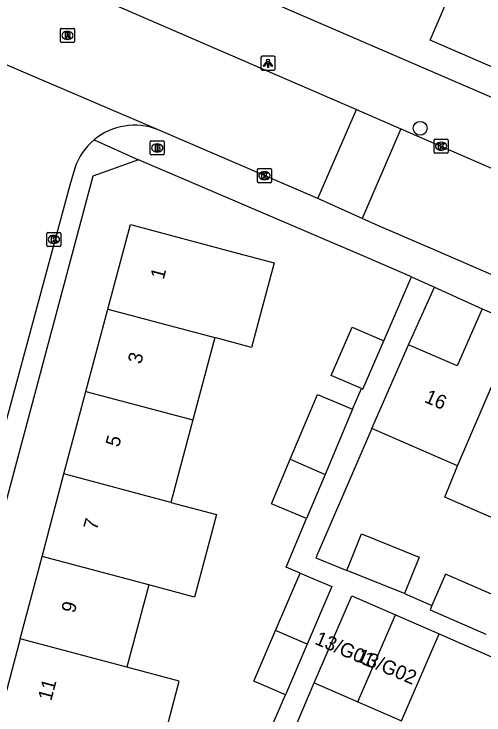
# Model space of a CAD drawing. Extents: x 162812 to 163818, y 381639 to 382470.
# Drawn here: x 163272.9 to 163306.17, y 381949.74 to 381999.34 of the extents above; entities that cross this region are included whole.
import ezdxf

# ---------------------------------------------------------------- set-up
doc = ezdxf.new("R2010")
doc.units = 0
for name, color, linetype in [('IMGEO_Boom', 7, 'Continuous'), ('IMGEO_Brandkraan', 7, 'Continuous'), ('IMGEO_Kolk', 7, 'Continuous'), ('IMGEO_Lichtpunt', 7, 'Continuous'), ('IMGEO_Pand', 7, 'Continuous'), ('IMGEO_Pand_nummerreeks', 7, 'Continuous'), ('IMGEO_Rijbaan_lokaal_open', 7, 'Continuous'), ('IMGEO_Rioolput', 7, 'Continuous'), ('IMGEO_Voetpad_open', 7, 'Continuous')]:
    doc.layers.add(name, color=color, linetype=linetype)

msp = doc.modelspace()

# ---------------------------------------------------------------- linework, layer by layer
at = {"layer": 'IMGEO_Boom'}
msp.add_circle((163301.655, 381991.252), 0.489, dxfattribs=at)
at = {"layer": 'IMGEO_Brandkraan'}
for p, q in [((163282.538, 381989.439), (163282.538, 381990.291)), ((163282.613, 381990.365), (163283.465, 381990.365)), ((163283.026, 381990.145), (163283.051, 381990.145)), ((163283.539, 381990.291), (163283.539, 381989.439)), ((163283.049, 381989.585), (163283.024, 381989.585)), ((163283.465, 381989.365), (163282.613, 381989.365))]:
    msp.add_line(p, q, dxfattribs=at)
for points in [[(163282.538, 381989.439), (163282.538, 381990.291)], [(163282.613, 381990.365), (163283.465, 381990.365)], [(163283.539, 381990.291), (163283.539, 381989.439)], [(163282.886, 381990.065), (163282.886, 381989.665), (163283.099, 381989.665)], [(163283.117, 381990.065), (163282.886, 381990.065)], [(163283.065, 381989.984), (163283.011, 381989.984), (163283.011, 381989.908)], [(163283.011, 381989.908), (163283.064, 381989.908)], [(163283.073, 381989.832), (163283.011, 381989.832), (163283.011, 381989.751)], [(163283.011, 381989.751), (163283.073, 381989.751)], [(163283.465, 381989.365), (163282.613, 381989.365)]]:
    msp.add_lwpolyline(points, dxfattribs=at)
for centre, radius, start, end in [((163282.615, 381990.289), 0.0765, 91.552, 178.448), ((163282.615, 381990.289), 0.0765, 91.552, 178.448), ((163283.463, 381990.289), 0.0765, 1.552, 88.448), ((163283.463, 381990.289), 0.0765, 1.552, 88.448), ((163283.066, 381989.946), 0.0379, 267.8285, 90.9355), ((163283.074, 381989.791), 0.0404, 269.8759, 90.5077), ((163283.105, 381989.916), 0.251, 268.6676, 293.5347), ((163283.121, 381989.92), 0.145, 59.4692, 91.5367), ((163283.146, 381989.967), 0.0922, 285.5137, 58.1501), ((163283.151, 381989.775), 0.105, 301.3115, 78.989), ((163282.615, 381989.441), 0.0765, 181.552, 268.448), ((163282.615, 381989.441), 0.0765, 181.552, 268.448), ((163283.463, 381989.441), 0.0765, 271.552, 358.448), ((163283.463, 381989.441), 0.0765, 271.552, 358.448)]:
    msp.add_arc(centre, radius, start, end, dxfattribs=at)
for centre, major_axis, ratio, start_param, end_param in [((163283.025, 381989.865), (-0.387, 0.002), 0.722429, 4.712389, 7.853982), ((163283.05, 381989.865), (-0.39, 0.002), 0.717154, 1.570796, 4.712389)]:
    msp.add_ellipse(centre, major_axis=major_axis, ratio=ratio, start_param=start_param, end_param=end_param, dxfattribs=at)
at = {"layer": 'IMGEO_Kolk'}
for p, q in [((163302.632, 381989.558), (163302.632, 381990.41)), ((163302.707, 381990.484), (163303.559, 381990.484)), ((163303.12, 381990.264), (163303.145, 381990.264)), ((163303.633, 381990.41), (163303.633, 381989.558)), ((163303.143, 381989.704), (163303.118, 381989.704)), ((163303.559, 381989.484), (163302.707, 381989.484)), ((163290.129, 381987.478), (163290.129, 381988.33)), ((163290.204, 381988.404), (163291.056, 381988.404)), ((163290.617, 381988.184), (163290.642, 381988.184)), ((163291.13, 381988.33), (163291.13, 381987.478)), ((163290.64, 381987.624), (163290.615, 381987.624)), ((163291.056, 381987.404), (163290.204, 381987.404)), ((163275.222, 381982.964), (163275.222, 381983.816)), ((163275.297, 381983.89), (163276.149, 381983.89)), ((163275.71, 381983.67), (163275.735, 381983.67)), ((163276.223, 381983.816), (163276.223, 381982.964)), ((163276.149, 381982.89), (163275.297, 381982.89)), ((163275.733, 381983.11), (163275.708, 381983.11))]:
    msp.add_line(p, q, dxfattribs=at)
for points in [[(163302.632, 381989.558), (163302.632, 381990.41)], [(163302.707, 381990.484), (163303.559, 381990.484)], [(163302.953, 381990.184), (163303.076, 381990.184), (163303.076, 381990.033), (163303.206, 381990.184), (163303.37, 381990.184), (163303.224, 381990.033), (163303.377, 381989.784), (163303.225, 381989.784), (163303.14, 381989.948), (163303.076, 381989.881), (163303.076, 381989.784), (163302.953, 381989.784), (163302.953, 381990.184)], [(163303.633, 381990.41), (163303.633, 381989.558)], [(163303.559, 381989.484), (163302.707, 381989.484)], [(163290.129, 381987.478), (163290.129, 381988.33)], [(163290.204, 381988.404), (163291.056, 381988.404)], [(163290.45, 381988.104), (163290.573, 381988.104), (163290.573, 381987.953), (163290.703, 381988.104), (163290.867, 381988.104), (163290.721, 381987.953), (163290.874, 381987.704), (163290.722, 381987.704), (163290.637, 381987.868), (163290.573, 381987.801), (163290.573, 381987.704), (163290.45, 381987.704), (163290.45, 381988.104)], [(163291.13, 381988.33), (163291.13, 381987.478)], [(163291.056, 381987.404), (163290.204, 381987.404)], [(163275.222, 381982.964), (163275.222, 381983.816)], [(163275.297, 381983.89), (163276.149, 381983.89)], [(163276.223, 381983.816), (163276.223, 381982.964)], [(163275.543, 381983.59), (163275.666, 381983.59), (163275.666, 381983.439), (163275.796, 381983.59), (163275.96, 381983.59), (163275.814, 381983.439), (163275.967, 381983.19), (163275.815, 381983.19), (163275.73, 381983.354), (163275.666, 381983.287), (163275.666, 381983.19), (163275.543, 381983.19), (163275.543, 381983.59)], [(163276.149, 381982.89), (163275.297, 381982.89)]]:
    msp.add_lwpolyline(points, dxfattribs=at)
for centre, start, end in [((163302.709, 381990.408), 91.552, 178.448), ((163302.709, 381990.408), 91.552, 178.448), ((163303.557, 381990.408), 1.552, 88.448), ((163303.557, 381990.408), 1.552, 88.448), ((163302.709, 381989.56), 181.552, 268.448), ((163302.709, 381989.56), 181.552, 268.448), ((163303.557, 381989.56), 271.552, 358.448), ((163303.557, 381989.56), 271.552, 358.448), ((163290.206, 381988.328), 91.552, 178.448), ((163290.206, 381988.328), 91.552, 178.448), ((163291.054, 381988.328), 1.552, 88.448), ((163291.054, 381988.328), 1.552, 88.448), ((163290.206, 381987.48), 181.552, 268.448), ((163290.206, 381987.48), 181.552, 268.448), ((163291.054, 381987.48), 271.552, 358.448), ((163291.054, 381987.48), 271.552, 358.448), ((163275.299, 381983.814), 91.552, 178.448), ((163275.299, 381983.814), 91.552, 178.448), ((163276.147, 381983.814), 1.552, 88.448), ((163276.147, 381983.814), 1.552, 88.448), ((163275.299, 381982.966), 181.552, 268.448), ((163275.299, 381982.966), 181.552, 268.448), ((163276.147, 381982.966), 271.552, 358.448), ((163276.147, 381982.966), 271.552, 358.448)]:
    msp.add_arc(centre, 0.0765, start, end, dxfattribs=at)
for centre, major_axis, ratio, start_param, end_param in [((163303.119, 381989.984), (-0.387, 0.002), 0.722429, 4.712389, 7.853982), ((163303.144, 381989.984), (-0.39, 0.002), 0.717154, 1.570796, 4.712389), ((163290.616, 381987.904), (-0.387, 0.002), 0.722429, 4.712389, 7.853982), ((163290.641, 381987.904), (-0.39, 0.002), 0.717154, 1.570796, 4.712389), ((163275.709, 381983.39), (-0.387, 0.002), 0.722429, 4.712389, 7.853982), ((163275.734, 381983.39), (-0.39, 0.002), 0.717154, 1.570796, 4.712389)]:
    msp.add_ellipse(centre, major_axis=major_axis, ratio=ratio, start_param=start_param, end_param=end_param, dxfattribs=at)
at = {"layer": 'IMGEO_Lichtpunt'}
for p, q in [((163290.384, 381996.257), (163290.384, 381995.45)), ((163290.384, 381996.257), (163290.384, 381995.45)), ((163291.286, 381996.352), (163290.478, 381996.352)), ((163291.286, 381996.352), (163290.478, 381996.352)), ((163291.38, 381995.45), (163291.38, 381996.257)), ((163291.38, 381995.45), (163291.38, 381996.257)), ((163290.478, 381995.356), (163291.286, 381995.356)), ((163290.478, 381995.356), (163291.286, 381995.356))]:
    msp.add_line(p, q, dxfattribs=at)
for points in [[(163290.758, 381995.921), (163290.797, 381995.893), (163290.609, 381995.631), (163290.571, 381995.658), (163290.758, 381995.921)], [(163290.86, 381995.873), (163290.907, 381995.873), (163290.907, 381995.551), (163290.86, 381995.551), (163290.86, 381995.873)], [(163290.97, 381995.893), (163291.008, 381995.92), (163291.195, 381995.658), (163291.156, 381995.63), (163290.97, 381995.893)]]:
    msp.add_lwpolyline(points, dxfattribs=at)
msp.add_circle((163290.883, 381996.055), 0.0994, dxfattribs=at)
for centre, start, end in [((163290.478, 381996.257), 90, 180), ((163290.478, 381996.257), 90, 180), ((163291.286, 381996.257), 0, 90), ((163291.286, 381996.257), 0, 90), ((163290.478, 381995.45), 180, 270), ((163290.478, 381995.45), 180, 270), ((163291.286, 381995.45), 270, 0), ((163291.286, 381995.45), 270, 360)]:
    msp.add_arc(centre, 0.0946, start, end, dxfattribs=at)
at = {"layer": 'IMGEO_Pand'}
for points in [[(163311.787, 382000.301), (163311.656, 382000), (163309.265, 381994.503), (163302.357, 381997.497), (163303.456, 382000), (163304.352, 382002.041), (163304.898, 382003.297)], [(163279.551, 381978.466), (163281.147, 381984.444), (163288.709, 381982.425), (163291.318, 381981.729), (163289.723, 381975.752), (163287.114, 381976.448)], [(163277.995, 381972.634), (163279.551, 381978.466)], [(163279.551, 381978.466), (163287.114, 381976.448)], [(163306.036, 381978.49), (163304.276, 381974.441), (163300.821, 381975.943)], [(163306.036, 381978.49), (163308.618, 381977.367)], [(163297.491, 381972.85), (163295.362, 381973.773), (163296.842, 381977.188), (163299.085, 381976.215)], [(163287.114, 381976.448), (163285.557, 381970.615)], [(163297.491, 381972.85), (163297.605, 381972.801), (163299.085, 381976.215)], [(163298.241, 381970.007), (163298.824, 381971.348), (163300.821, 381975.943)], [(163304.301, 381967.373), (163306.847, 381973.288)], [(163276.438, 381966.801), (163277.995, 381972.634)], [(163277.995, 381972.634), (163285.557, 381970.615)], [(163292.455, 381967.838), (163294.375, 381972.41), (163296.852, 381971.37)], [(163296.852, 381971.37), (163294.921, 381966.768)], [(163285.557, 381970.615), (163284, 381964.782)], [(163304.301, 381967.373), (163298.241, 381970.007)], [(163293.61, 381963.648), (163291.132, 381964.688), (163292.455, 381967.838)], [(163292.455, 381967.838), (163294.921, 381966.768)], [(163310.39, 381964.726), (163307.779, 381965.861), (163306.866, 381963.652), (163303.388, 381965.164), (163304.301, 381967.373)], [(163274.881, 381960.967), (163276.438, 381966.801)], [(163284, 381964.782), (163276.438, 381966.801)], [(163294.921, 381966.768), (163293.61, 381963.648)], [(163284, 381964.782), (163287.234, 381963.919), (163285.677, 381958.086), (163282.443, 381958.949)], [(163296.468, 381959.974), (163297.507, 381962.558), (163301.58, 381960.92), (163300.541, 381958.336)], [(163273.324, 381955.134), (163274.881, 381960.967)], [(163282.443, 381958.949), (163274.881, 381960.967)], [(163300.541, 381958.336), (163296.468, 381959.974)], [(163291.403, 381955.72), (163293.148, 381959.786)], [(163293.148, 381959.786), (163295.394, 381958.822), (163293.648, 381954.757)], [(163307.4, 381957.977), (163303.447, 381959.695), (163302.488, 381957.49)], [(163282.443, 381958.949), (163280.886, 381953.116)], [(163294.145, 381952.011), (163296.82, 381958.164), (163299.91, 381956.821)], [(163302.488, 381957.49), (163302.352, 381957.176), (163306.305, 381955.457)], [(163297.235, 381950.668), (163299.91, 381956.821)], [(163299.91, 381956.821), (163302.999, 381955.478)], [(163292.111, 381951.177), (163289.867, 381952.141), (163291.403, 381955.72)], [(163293.648, 381954.757), (163291.403, 381955.72)], [(163297.235, 381950.668), (163300.324, 381949.325), (163302.999, 381955.478)], [(163273.324, 381955.134), (163271.767, 381949.301)], [(163280.886, 381953.116), (163273.324, 381955.134)], [(163293.648, 381954.757), (163292.111, 381951.177)], [(163279.329, 381947.283), (163279.761, 381948.9), (163283.473, 381947.909), (163284.598, 381952.125), (163280.886, 381953.116)], [(163294.145, 381952.011), (163297.235, 381950.668)]]:
    msp.add_lwpolyline(points, dxfattribs=at)
at = {"layer": 'IMGEO_Rijbaan_lokaal_open'}
for points in [[(163268.89, 382004.622), (163276.65, 382001.485), (163297.139, 381992.593)], [(163283.065, 381991.169), (163269.305, 381997.039)], [(163294.397, 381986.278), (163297.139, 381992.593)], [(163297.139, 381992.593), (163300.295, 381991.223)], [(163294.397, 381986.278), (163283.065, 381991.169)], [(163300.295, 381991.223), (163297.541, 381984.881)], [(163300.295, 381991.223), (163309.414, 381987.243)], [(163277.198, 381988.434), (163276.858, 381987.227), (163265.306, 381944.659)], [(163297.541, 381984.881), (163294.397, 381986.278)], [(163331.307, 381970.219), (163302.214, 381982.84), (163298.707, 381984.363), (163297.541, 381984.881)], [(163302.999, 381955.478), (163309.811, 381952.487)], [(163286.824, 381938.835), (163288.359, 381938.418), (163294.145, 381952.011)]]:
    msp.add_lwpolyline(points, dxfattribs=at)
for centre, radius, start, end in [((163281.442, 381986.99), 4.483, 68.7724, 129.688), ((163281.443, 381986.99), 4.484, 129.697, 161.2133)]:
    msp.add_arc(centre, radius, start, end, dxfattribs=at)
at = {"layer": 'IMGEO_Rioolput'}
for p, q in [((163276.185, 381997.398), (163276.185, 381998.25)), ((163276.26, 381998.324), (163277.112, 381998.324)), ((163276.673, 381998.104), (163276.698, 381998.104)), ((163277.186, 381998.25), (163277.186, 381997.398)), ((163276.696, 381997.544), (163276.671, 381997.544)), ((163277.112, 381997.324), (163276.26, 381997.324))]:
    msp.add_line(p, q, dxfattribs=at)
for points in [[(163276.185, 381997.398), (163276.185, 381998.25)], [(163276.26, 381998.324), (163277.112, 381998.324)], [(163276.774, 381998.022), (163276.522, 381998.024), (163276.522, 381997.624)], [(163277.186, 381998.25), (163277.186, 381997.398)], [(163276.522, 381997.624), (163276.646, 381997.624), (163276.646, 381997.786), (163276.657, 381997.786)], [(163276.7, 381997.943), (163276.646, 381997.943), (163276.646, 381997.862)], [(163276.646, 381997.862), (163276.698, 381997.862)], [(163276.704, 381997.757), (163276.775, 381997.624), (163276.915, 381997.624), (163276.85, 381997.75)], [(163277.112, 381997.324), (163276.26, 381997.324)]]:
    msp.add_lwpolyline(points, dxfattribs=at)
for centre, radius, start, end in [((163276.262, 381998.248), 0.0765, 91.552, 178.448), ((163276.262, 381998.248), 0.0765, 91.552, 178.448), ((163276.773, 381997.912), 0.109, 350.3612, 89.416), ((163277.11, 381998.248), 0.0765, 1.552, 88.448), ((163277.11, 381998.248), 0.0765, 1.552, 88.448), ((163276.656, 381997.733), 0.0533, 26.0293, 88.6989), ((163276.682, 381998.051), 0.19, 274.7715, 282.9687), ((163276.706, 381997.847), 0.0964, 77.0061, 93.1865), ((163276.72, 381997.904), 0.0378, 276.6634, 79.6772), ((163276.771, 381997.912), 0.112, 277.5842, 350.9817), ((163276.755, 381997.697), 0.108, 29.5134, 73.7905), ((163276.262, 381997.4), 0.0765, 181.552, 268.448), ((163276.262, 381997.4), 0.0765, 181.552, 268.448), ((163277.11, 381997.4), 0.0765, 271.552, 358.448), ((163277.11, 381997.4), 0.0765, 271.552, 358.448)]:
    msp.add_arc(centre, radius, start, end, dxfattribs=at)
for centre, major_axis, ratio, start_param, end_param in [((163276.672, 381997.824), (-0.387, 0.002), 0.722429, 4.712389, 7.853982), ((163276.697, 381997.824), (-0.39, 0.002), 0.717154, 1.570796, 4.712389)]:
    msp.add_ellipse(centre, major_axis=major_axis, ratio=ratio, start_param=start_param, end_param=end_param, dxfattribs=at)
at = {"layer": 'IMGEO_Voetpad_open'}
for points in [[(163271.449, 382008.655), (163291.511, 382000), (163311.571, 381991.346)], [(163278.579, 381990.44), (163281.713, 381989.031)], [(163281.713, 381989.031), (163278.488, 381987.855), (163266.797, 381944.216)], [(163301.045, 381980.736), (163297.883, 381982.108), (163281.713, 381989.031)], [(163299.085, 381976.215), (163301.045, 381980.736)], [(163301.045, 381980.736), (163302.664, 381980.008)], [(163300.821, 381975.943), (163302.664, 381980.008)], [(163302.664, 381980.008), (163306.036, 381978.49)], [(163296.852, 381971.37), (163297.491, 381972.85)], [(163298.241, 381970.007), (163294.265, 381960.86), (163296.468, 381959.974)], [(163293.148, 381959.786), (163292.165, 381960.208), (163293.61, 381963.648)], [(163300.541, 381958.336), (163302.488, 381957.49)], [(163290.804, 381948.132), (163292.111, 381951.177)]]:
    msp.add_lwpolyline(points, dxfattribs=at)

# ---------------------------------------------------------------- texts
at = {"layer": 'IMGEO_Pand_nummerreeks'}
for s, rotation, p in [('1', 75.0575, (163283.491, 381980.505)), ('3', 75.0557, (163281.893, 381974.521)), ('16', 336.5335, (163301.883, 381971.906)), ('5', 75.0557, (163280.325, 381968.647)), ('7', 75.0575, (163278.757, 381962.773)), ('9', 75.0557, (163277.19, 381956.899)), ('13/G01', 337.0362, (163294.123, 381954.787)), ('13/G02', 337.0362, (163297.091, 381953.572)), ('11', 75.0575, (163275.533, 381950.69))]:
    msp.add_text(s, height=1, rotation=rotation, dxfattribs=at).set_placement(p)

doc.saveas('drawing.dxf')
